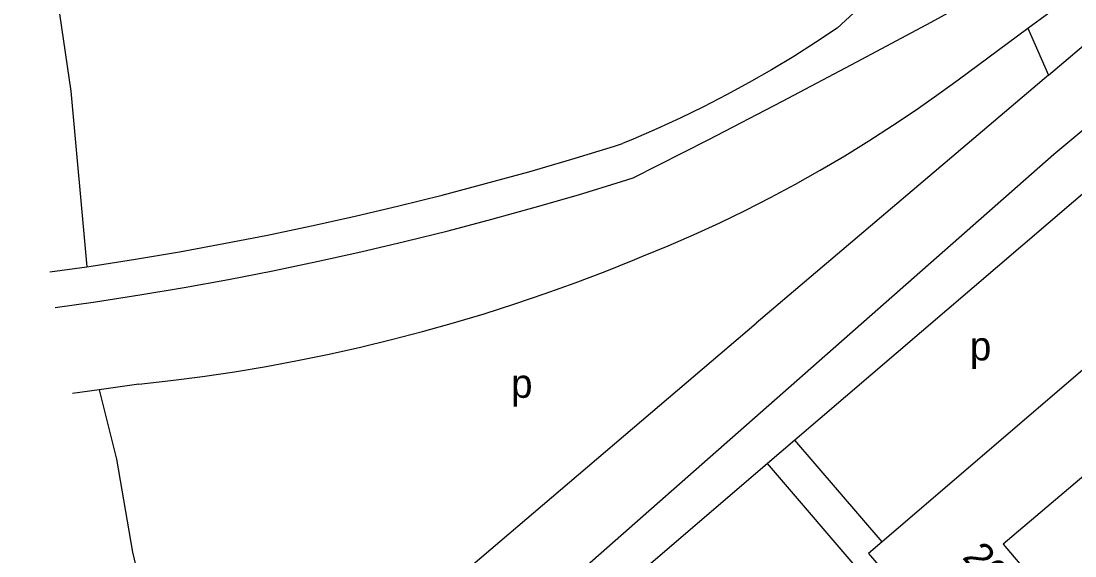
# Model space of a CAD drawing. Extents: x 159045 to 160918, y 380454 to 382516.
# Drawn here: x 159051.1 to 159197.4, y 381185.5 to 381259.7 of the extents above; entities that cross this region are included whole.
import ezdxf

# ---------------------------------------------------------------- set-up
doc = ezdxf.new("R2010")
doc.units = 0
for name, color, linetype in [('BLT_Basislijn', 7, 'Continuous'), ('BLT_Bebouwing', 7, 'Continuous'), ('BLT_Centroide', 7, 'Continuous'), ('BLT_Huisnummer_reeks', 7, 'Continuous')]:
    doc.layers.add(name, color=color, linetype=linetype)

msp = doc.modelspace()

# ---------------------------------------------------------------- linework, layer by layer
at = {"layer": 'BLT_Basislijn'}
for p, q in [((159190.84, 381258.74), (159197.31, 381263.51)), ((159181.13, 381251.59), (159190.84, 381258.74)), ((159190.84, 381258.74), (159193.68, 381252.21)), ((159193.68, 381252.21), (159200.77, 381258.23)), ((159193.68, 381252.21), (159153.11, 381217.77)), ((159201.06, 381238), (159158.49, 381201.55)), ((159094.55, 381167.92), (159153.11, 381217.77)), ((159061.9, 381208.52), (159058.2, 381207.99)), ((159067.42, 381209.3), (159061.9, 381208.52)), ((159158.49, 381201.55), (159154.69, 381198.29)), ((159170.6, 381187.42), (159158.49, 381201.55)), ((159154.69, 381198.29), (159129.04, 381176.33)), ((159170.35, 381180.02), (159154.69, 381198.29))]:
    msp.add_line(p, q, dxfattribs=at)
for points in [[(159188.79, 381309.09), (159189.77, 381282.15), (159164.35, 381258.74)], [(159051.05, 381300), (159051.38, 381290.82), (159054.05, 381276.57), (159057.95, 381250), (159060.19, 381225.62)], [(159136.04, 381237.94), (159146.43, 381243.24), (159156.78, 381248.62), (159167.1, 381254.07), (159177.38, 381259.59), (159181.68, 381261.92)], [(159164.35, 381258.74), (159161.36, 381256.75), (159158.33, 381254.83), (159155.25, 381252.97), (159152.14, 381251.19), (159148.98, 381249.47), (159145.79, 381247.82), (159142.57, 381246.25), (159139.3, 381244.74), (159136.01, 381243.31), (159134.54, 381242.71)], [(159137.23, 381227.02), (159140.87, 381228.52), (159144.48, 381230.09), (159148.05, 381231.73), (159151.59, 381233.44), (159155.1, 381235.23), (159158.57, 381237.09), (159162, 381239.01), (159165.39, 381241.01), (159168.74, 381243.08), (159172.04, 381245.21), (159175.31, 381247.41), (159178.52, 381249.67), (159181.13, 381251.59)], [(159203.09, 381248.41), (159194.42, 381241.18), (159124.23, 381179.34), (159104.59, 381163.15)], [(159060.19, 381225.62), (159060.78, 381225.71), (159066.93, 381226.67), (159073.06, 381227.7), (159079.18, 381228.82), (159085.28, 381230.01), (159091.37, 381231.28), (159097.44, 381232.63), (159103.49, 381234.06), (159109.52, 381235.57), (159115.54, 381237.15), (159121.53, 381238.81), (159127.5, 381240.55), (159133.45, 381242.36), (159134.54, 381242.71)], [(159055.79, 381219.95), (159061.36, 381220.74), (159067.54, 381221.7), (159073.7, 381222.74), (159079.85, 381223.86), (159085.99, 381225.05), (159092.11, 381226.33), (159098.21, 381227.68), (159104.3, 381229.11), (159110.36, 381230.62), (159116.41, 381232.21), (159122.43, 381233.87), (159128.44, 381235.61), (159134.42, 381237.43), (159136.04, 381237.94)], [(159067.42, 381209.3), (159071.84, 381209.8), (159076.26, 381210.37), (159080.66, 381211.03), (159085.06, 381211.76), (159089.44, 381212.58), (159093.8, 381213.47), (159098.15, 381214.44), (159102.47, 381215.49), (159106.78, 381216.61), (159111.07, 381217.81), (159115.34, 381219.09), (159119.58, 381220.45), (159123.8, 381221.88), (159127.99, 381223.39), (159132.15, 381224.97), (159136.28, 381226.63), (159137.23, 381227.02)], [(159055.03, 381224.89), (159060.19, 381225.62)], [(159061.9, 381208.52), (159064.3, 381198.88), (159066.52, 381186), (159069.01, 381175.51), (159069.06, 381165.4), (159071.98, 381149.08)]]:
    msp.add_lwpolyline(points, dxfattribs=at)
at = {"layer": 'BLT_Bebouwing'}
msp.add_line((159209.24, 381220.55), (159170.6, 381187.42), dxfattribs=at)
msp.add_lwpolyline([(159206.45, 381203.26), (159187.37, 381187.1), (159197.91, 381174.67), (159216.98, 381190.83)], close=True, dxfattribs=at)
msp.add_lwpolyline([(159170.6, 381187.42), (159168.7, 381185.79), (159172.26, 381181.63)], dxfattribs=at)

# ---------------------------------------------------------------- texts
at = {"layer": 'BLT_Centroide'}
for p in [(159182.77, 381212.61), (159119.08, 381207.41)]:
    msp.add_text('p', height=4, dxfattribs=at).set_placement(p)
at = {"layer": 'BLT_Huisnummer_reeks'}
msp.add_text('206 t/m 287', height=4, rotation=310.2778, dxfattribs=at).set_placement((159181.61, 381185.22))

doc.saveas('drawing.dxf')
